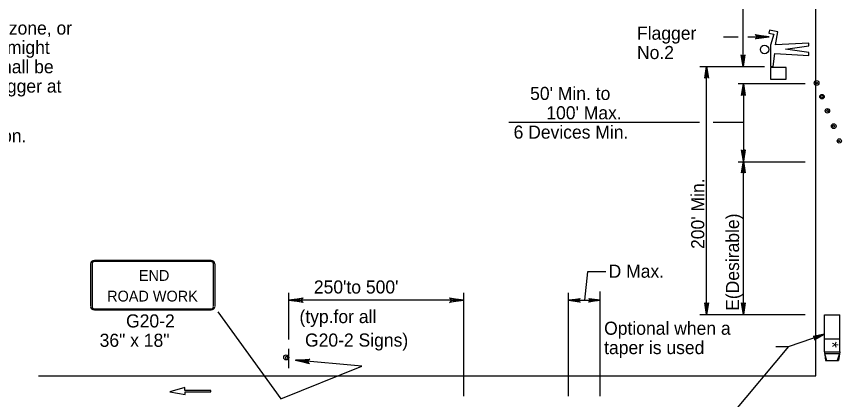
# Model space of a CAD drawing. Extents: x -14145 to -13521, y 30244 to 30661.
# Drawn here: x -13651.07 to -13637.84, y 30608.51 to 30614.65 of the extents above; entities that cross this region are included whole.
import ezdxf

# ---------------------------------------------------------------- set-up
doc = ezdxf.new("R2010")
doc.units = 0
for name, color, linetype in [('1', 7, 'Continuous'), ('2', 7, 'Continuous'), ('3', 7, 'Continuous')]:
    doc.layers.add(name, color=color, linetype=linetype)

msp = doc.modelspace()

# ---------------------------------------------------------------- linework, layer by layer
at = {"layer": '1'}
for p, q in [((-13638.249, 30608.894), (-13638.249, 30619.366)), ((-13639.416, 30613.85), (-13639.416, 30615.48)), ((-13638.992, 30614.436), (-13639.003, 30614.388)), ((-13638.858, 30614.406), (-13638.992, 30614.436)), ((-13639.728, 30614.328), (-13639.497, 30614.328)), ((-13639.34, 30614.328), (-13638.996, 30614.328)), ((-13639.003, 30614.388), (-13638.923, 30614.37)), ((-13638.923, 30614.37), (-13638.976, 30614.192)), ((-13638.895, 30614.201), (-13638.858, 30614.406)), ((-13638.976, 30614.192), (-13638.976, 30613.852)), ((-13638.359, 30614.227), (-13638.895, 30614.201)), ((-13638.733, 30614.129), (-13638.359, 30614.182)), ((-13638.359, 30614.182), (-13638.359, 30614.227)), ((-13638.931, 30613.852), (-13638.905, 30614.058)), ((-13638.905, 30614.058), (-13638.359, 30614.03)), ((-13638.359, 30614.075), (-13638.733, 30614.129)), ((-13638.359, 30614.03), (-13638.359, 30614.075)), ((-13640.109, 30613.85), (-13639.072, 30613.85)), ((-13640, 30609.878), (-13640, 30613.85)), ((-13638.976, 30613.852), (-13638.931, 30613.852)), ((-13638.726, 30613.834), (-13638.976, 30613.834)), ((-13638.976, 30613.834), (-13638.976, 30613.646)), ((-13638.726, 30613.646), (-13638.726, 30613.834)), ((-13638.976, 30613.646), (-13638.726, 30613.646)), ((-13639.494, 30613.58), (-13638.42, 30613.58)), ((-13639.41, 30613.58), (-13639.41, 30612.332)), ((-13640.112, 30612.956), (-13643.171, 30612.956)), ((-13639.41, 30612.956), (-13639.893, 30612.956)), ((-13639.494, 30612.326), (-13638.42, 30612.326)), ((-13639.41, 30609.878), (-13639.41, 30612.332)), ((-13647.945, 30610.742), (-13649.818, 30610.742)), ((-13647.945, 30610.742), (-13649.818, 30610.742)), ((-13647.945, 30610.727), (-13649.818, 30610.727)), ((-13647.945, 30610.727), (-13649.818, 30610.727)), ((-13649.879, 30610.691), (-13649.879, 30610.003)), ((-13649.854, 30610.691), (-13649.854, 30610.003)), ((-13647.909, 30610.003), (-13647.909, 30610.691)), ((-13647.884, 30610.003), (-13647.884, 30610.691)), ((-13646.701, 30609.476), (-13646.701, 30610.225)), ((-13643.893, 30608.569), (-13643.893, 30610.225)), ((-13642.215, 30608.569), (-13642.215, 30610.225)), ((-13641.705, 30608.569), (-13641.705, 30610.243)), ((-13643.893, 30610.105), (-13646.701, 30610.105)), ((-13642.215, 30610.105), (-13641.705, 30610.105)), ((-13649.818, 30609.966), (-13647.945, 30609.966)), ((-13649.818, 30609.951), (-13647.945, 30609.951)), ((-13640.109, 30609.878), (-13638.42, 30609.878)), ((-13638.108, 30609.872), (-13637.862, 30609.872)), ((-13638.108, 30609.278), (-13638.108, 30609.872)), ((-13637.862, 30609.278), (-13637.862, 30609.872)), ((-13638.108, 30609.488), (-13637.862, 30609.488)), ((-13646.701, 30609.016), (-13646.701, 30609.328)), ((-13638.89, 30609.366), (-13638.687, 30609.366)), ((-13638.108, 30609.278), (-13637.862, 30609.278)), ((-13638.108, 30609.278), (-13638.096, 30609.14)), ((-13638.108, 30609.254), (-13638.078, 30609.14)), ((-13638.108, 30609.254), (-13637.868, 30609.254)), ((-13637.868, 30609.254), (-13637.904, 30609.14)), ((-13637.862, 30609.278), (-13637.886, 30609.14)), ((-13638.096, 30609.14), (-13637.886, 30609.14)), ((-13650.714, 30608.894), (-13638.249, 30608.894)), ((-13648.367, 30608.705), (-13648.608, 30608.639)), ((-13648.608, 30608.639), (-13648.364, 30608.593)), ((-13648.367, 30608.66), (-13648.367, 30608.705)), ((-13647.95, 30608.66), (-13648.367, 30608.66)), ((-13648.364, 30608.593), (-13648.364, 30608.638)), ((-13648.364, 30608.638), (-13647.95, 30608.638)), ((-13647.95, 30608.638), (-13647.95, 30608.66))]:
    msp.add_line(p, q, dxfattribs=at)
for points in [[(-13639.211, 30614.352), (-13639.199, 30614.344), (-13638.996, 30614.328), (-13639.211, 30614.352), (-13639.223, 30614.363), (-13638.996, 30614.328), (-13639.202, 30614.316), (-13639.204, 30614.301), (-13638.996, 30614.328), (-13639.217, 30614.296), (-13639.204, 30614.301)], [(-13639.392, 30614.03), (-13639.41, 30614.024), (-13639.416, 30613.85), (-13639.392, 30614.03), (-13639.386, 30614.036), (-13639.416, 30613.85), (-13639.422, 30614.024), (-13639.44, 30614.03), (-13639.416, 30613.85), (-13639.446, 30614.036), (-13639.44, 30614.03)], [(-13640.018, 30613.67), (-13640.006, 30613.682), (-13640, 30613.85), (-13640.018, 30613.67), (-13640.03, 30613.664), (-13640, 30613.85), (-13639.988, 30613.682), (-13639.976, 30613.676), (-13640, 30613.85), (-13639.97, 30613.664), (-13639.976, 30613.676)], [(-13639.428, 30613.394), (-13639.416, 30613.406), (-13639.41, 30613.574), (-13639.428, 30613.394), (-13639.44, 30613.388), (-13639.41, 30613.574), (-13639.398, 30613.406), (-13639.386, 30613.4), (-13639.41, 30613.574), (-13639.38, 30613.388), (-13639.386, 30613.4)], [(-13639.386, 30612.512), (-13639.404, 30612.5), (-13639.41, 30612.332), (-13639.386, 30612.512), (-13639.38, 30612.518), (-13639.41, 30612.332), (-13639.416, 30612.5), (-13639.434, 30612.506), (-13639.41, 30612.332), (-13639.44, 30612.518), (-13639.434, 30612.506)], [(-13639.434, 30612.152), (-13639.422, 30612.158), (-13639.41, 30612.332), (-13639.434, 30612.152), (-13639.44, 30612.146), (-13639.41, 30612.332), (-13639.404, 30612.158), (-13639.392, 30612.152), (-13639.41, 30612.332), (-13639.38, 30612.146), (-13639.392, 30612.152)], [(-13641.617, 30610.561), (-13641.911, 30610.561), (-13641.96, 30610.105)], [(-13642.041, 30610.081), (-13642.047, 30610.093), (-13642.215, 30610.105), (-13642.041, 30610.081), (-13642.029, 30610.075), (-13642.215, 30610.105), (-13642.047, 30610.111), (-13642.041, 30610.123), (-13642.215, 30610.105), (-13642.029, 30610.135), (-13642.041, 30610.123)], [(-13641.885, 30610.129), (-13641.879, 30610.117), (-13641.705, 30610.105), (-13641.885, 30610.129), (-13641.891, 30610.135), (-13641.705, 30610.105), (-13641.879, 30610.099), (-13641.885, 30610.087), (-13641.705, 30610.105), (-13641.891, 30610.075), (-13641.885, 30610.087)], [(-13639.976, 30610.058), (-13639.994, 30610.052), (-13640, 30609.878), (-13639.976, 30610.058), (-13639.97, 30610.064), (-13640, 30609.878), (-13640.006, 30610.052), (-13640.024, 30610.058), (-13640, 30609.878), (-13640.03, 30610.064), (-13640.024, 30610.058)], [(-13639.386, 30610.058), (-13639.404, 30610.052), (-13639.41, 30609.878), (-13639.386, 30610.058), (-13639.38, 30610.064), (-13639.41, 30609.878), (-13639.416, 30610.052), (-13639.434, 30610.058), (-13639.41, 30609.878), (-13639.44, 30610.064), (-13639.434, 30610.058)], [(-13638.687, 30609.366), (-13638.108, 30609.561)], [(-13638.265, 30609.484), (-13638.263, 30609.498), (-13638.108, 30609.561), (-13638.265, 30609.484), (-13638.271, 30609.469), (-13638.108, 30609.561), (-13638.27, 30609.514), (-13638.278, 30609.524), (-13638.108, 30609.561), (-13638.293, 30609.525), (-13638.278, 30609.524)], [(-13638.687, 30609.366), (-13639.591, 30608.287)]]:
    msp.add_lwpolyline(points, dxfattribs=at)
for centre, radius in [((-13639.07, 30614.124), 0.0672), ((-13638.237, 30613.587), 0.0379), ((-13638.237, 30613.586), 0.014), ((-13638.15, 30613.368), 0.037), ((-13638.152, 30613.367), 0.0194), ((-13638.063, 30613.141), 0.036), ((-13638.057, 30613.143), 0.0161), ((-13637.962, 30612.895), 0.038), ((-13637.965, 30612.896), 0.0155), ((-13637.872, 30612.658), 0.0346), ((-13637.876, 30612.657), 0.0101), ((-13646.741, 30609.189), 0.0408)]:
    msp.add_circle(centre, radius, dxfattribs=at)
msp.add_arc((-13646.735, 30609.181), 0.0214, 9.521, 4.2501, dxfattribs=at)
for centre, major_axis, ratio, start_param, end_param in [((-13649.82, 30610.689), (0.0609, 0), 0.839899, 1.570796, 3.141593), ((-13649.82, 30610.689), (0, -0.0365), 0.999938, 3.141593, 4.712389), ((-13647.948, 30610.689), (-0.0609, 0), 0.839899, 3.141593, 4.712389), ((-13647.948, 30610.689), (0, 0.0365), 0.999938, 4.712389, 6.283185), ((-13649.82, 30610.002), (0.0609, 0), 0.839899, 3.141593, 4.712389), ((-13649.82, 30610.002), (0, -0.0365), 0.999938, 4.712389, 6.283185), ((-13647.948, 30610.002), (0, 0.0365), 0.999938, 3.141593, 4.712389), ((-13647.948, 30610.002), (-0.0609, 0), 0.839899, 1.570796, 3.141593)]:
    msp.add_ellipse(centre, major_axis=major_axis, ratio=ratio, start_param=start_param, end_param=end_param, dxfattribs=at)
at = {"layer": '3'}
for points in [[(-13646.483, 30610.078), (-13646.491, 30610.094), (-13646.701, 30610.105), (-13646.483, 30610.078), (-13646.472, 30610.068), (-13646.701, 30610.105), (-13646.491, 30610.116), (-13646.484, 30610.131), (-13646.701, 30610.105), (-13646.472, 30610.142), (-13646.484, 30610.131)], [(-13644.111, 30610.133), (-13644.103, 30610.117), (-13643.893, 30610.105), (-13644.111, 30610.133), (-13644.122, 30610.142), (-13643.893, 30610.105), (-13644.103, 30610.095), (-13644.11, 30610.079), (-13643.893, 30610.105), (-13644.122, 30610.069), (-13644.11, 30610.079)], [(-13647.839, 30609.921), (-13646.829, 30608.523), (-13645.528, 30609.047), (-13646.596, 30609.145)], [(-13646.382, 30609.098), (-13646.388, 30609.114), (-13646.596, 30609.145), (-13646.382, 30609.098), (-13646.371, 30609.087), (-13646.596, 30609.145), (-13646.387, 30609.136), (-13646.378, 30609.151), (-13646.596, 30609.145), (-13646.365, 30609.16), (-13646.378, 30609.151)]]:
    msp.add_lwpolyline(points, dxfattribs=at)

# ---------------------------------------------------------------- texts
at = {"layer": '1'}
for s, p in [('END', (-13649.105, 30610.416)), ('ROAD WORK', (-13649.614, 30610.085))]:
    msp.add_text(s, height=0.173, dxfattribs=at).set_placement(p)
msp.add_text('*', height=0.198, rotation=270.7233, dxfattribs=at).set_placement((-13638.086, 30609.442))
at = {"layer": '2'}
for s, p in [('6.  When a highway-rail grade crossing exists within the work zone, or', (-13658.855, 30614.363)), ('Flagger', (-13641.117, 30614.281)), ('    it is anticipated that queues resulting from the lane closure might', (-13658.855, 30614.053)), ('No.2', (-13641.117, 30613.971)), ('    extend through a highway-rail grade crossing, provisions shall be', (-13658.855, 30613.743)), ('    made to eliminate conflicts, which may require placing a flagger at', (-13658.855, 30613.433)), ("50' Min. to", (-13642.831, 30613.315)), ("100' Max.", (-13642.571, 30613.005)), ('7.  At signalized intersections, place signal in flashing operation.', (-13658.855, 30612.637)), ('6 Devices Min.', (-13643.096, 30612.695)), ('D Max.', (-13641.572, 30610.466)), ("250'to 500'", (-13646.299, 30610.213)), ('(typ.for all', (-13646.53, 30609.739)), ('G20-2', (-13649.311, 30609.669)), ('Optional when a', (-13641.644, 30609.552)), ('36" x 18"', (-13649.735, 30609.359)), ('G20-2 Signs)', (-13646.441, 30609.362)), ('taper is used', (-13641.644, 30609.242))]:
    msp.add_text(s, height=0.21, dxfattribs=at).set_placement(p)
for s, p in [("200' Min.", (-13640.038, 30610.927)), ('E(Desirable)', (-13639.48, 30609.935))]:
    msp.add_text(s, height=0.21, rotation=90, dxfattribs=at).set_placement(p)

doc.saveas('drawing.dxf')
